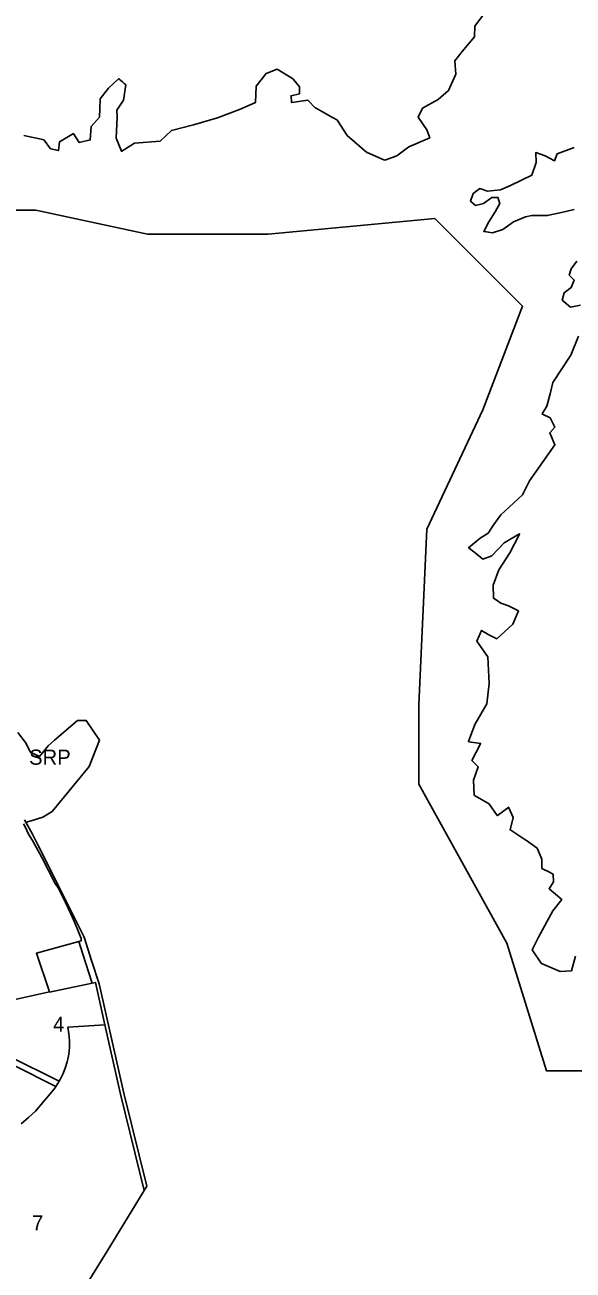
# Model space of a CAD drawing. Extents: x 598968 to 613553, y 4409678 to 4430833.
# Drawn here: x 611340 to 611773, y 4416280 to 4417266 of the extents above; entities that cross this region are included whole.
import ezdxf

# ---------------------------------------------------------------- set-up
doc = ezdxf.new("R2010")
doc.units = 0
for name, color, linetype in [('1', 7, 'Continuous'), ('Sòl Rústic Protegit', 7, 'Continuous'), ('Sòl Rústic Protegit - Alt Nivell de Protecció', 7, 'Continuous'), ('ZONA 4. CASES UNIFAMILIRAS AÏLLADES EN PARCEL.LES', 7, 'Continuous'), ('ZONA 7. CONJUNTS AMB ORDENACIONS ESPECÍFIQUES', 7, 'Continuous')]:
    doc.layers.add(name, color=color, linetype=linetype)

msp = doc.modelspace()

# ---------------------------------------------------------------- linework, layer by layer
at = {"layer": '1'}
for points in [[(611338.663, 4416633.2021), (611340.133, 4416630.8421), (611342.5887, 4416625.0495), (611345.7124, 4416619.9673), (611353.3291, 4416606.3602), (611363.8628, 4416585.9631), (611366.0428, 4416582.4333), (611369.7927, 4416575.0534), (611372.0027, 4416570.8635), (611376.2827, 4416561.9537), (611379.3527, 4416554.7939), (611381.7126, 4416548.984), (611384.2027, 4416542.2242), (611384.4184, 4416540.596), (611384.4226, 4416540.5642), (611382.4048, 4416539.9972), (611385.7649, 4416529.9128), (611392.7926, 4416507.7279), (611392.9952, 4416507.0408), (611395.6625, 4416507.6048), (611403.0953, 4416473.898), (611403.1025, 4416473.8984), (611415.5325, 4416419.1494), (611434.0974, 4416342.7416), (611436.2226, 4416346.2189), (611436.2284, 4416346.2284), (611418.0948, 4416419.7818), (611408.2949, 4416463.1302), (611398.495, 4416506.4786), (611392.565, 4416524.908), (611386.6352, 4416543.3372), (611371.5802, 4416573.4573), (611366.3055, 4416584.0104), (611350.058, 4416616.4893), (611345.8366, 4416624.928), (611340.733, 4416633.8893), (611340.4703, 4416634.3506), (611339.421, 4416636.193)], [(611330.7635, 4416441.9645), (611364.4217, 4416425.2059), (611366.9789, 4416429.3166), (611326.6649, 4416449.3381)]]:
    msp.add_lwpolyline(points, dxfattribs=at)
msp.add_lwpolyline([(611392.9952, 4416507.0408), (611392.7926, 4416507.7279), (611385.7649, 4416529.9128), (611382.4048, 4416539.9972), (611382.3948, 4416539.9943), (611348.9731, 4416530.6037), (611359.2826, 4416500.0251), (611359.3027, 4416499.9159)], close=True, dxfattribs=at)
at = {"layer": 'Sòl Rústic Protegit'}
msp.add_lwpolyline([(611339.421, 4416636.193), (611340.4703, 4416634.3506), (611340.8341, 4416634.4286), (611344.8677, 4416635.51), (611353.9301, 4416638.51), (611361.4927, 4416643.01), (611390.5551, 4416678.51), (611398.9301, 4416699.51), (611388.3051, 4416715.01), (611381.3051, 4416715.01), (611363.1801, 4416699.51), (611358.1801, 4416695.01), (611351.3677, 4416686.51), (611344.2427, 4416690.01), (611340.2427, 4416697.51), (611334.2427, 4416705.51)], dxfattribs=at)
at = {"layer": 'Sòl Rústic Protegit - Alt Nivell de Protecció'}
for points in [[(611790.3677, 4416437.5102), (611752.4927, 4416437.5102), (611720.9303, 4416538.5102), (611651.4927, 4416664.5102), (611651.4927, 4416727.5102), (611657.8053, 4416866.5102), (611701.9927, 4416961.0102), (611733.5553, 4417043.0102), (611664.1177, 4417112.5102), (611532.3677, 4417100.0102), (611532.2427, 4417100.0102), (611531.5553, 4417100.0102), (611436.9303, 4417100.0102), (611348.5553, 4417119.0102), (611285.4303, 4417119.0102), (611190.8053, 4417100.0102), (611133.9927, 4417081.0102), (611020.3677, 4417081.0102), (610963.5553, 4417138.0102), (610938.3053, 4417258.0102), (610976.1803, 4417352.5102)], [(610976.1803, 4417352.5102), (610938.3053, 4417258.0102), (610963.5553, 4417138.0102), (611020.3677, 4417081.0102), (611133.9927, 4417081.0102), (611190.8053, 4417100.0102), (611285.4303, 4417119.0102), (611348.5553, 4417119.0102), (611436.9303, 4417100.0102), (611531.5553, 4417100.0102), (611532.2427, 4417100.0102), (611532.3677, 4417100.0102), (611664.1177, 4417112.5102), (611733.5553, 4417043.0102), (611701.9927, 4416961.0102), (611657.8053, 4416866.5102), (611651.4927, 4416727.5102), (611651.4927, 4416664.5102), (611720.9303, 4416538.5102), (611752.4927, 4416437.5102), (611790.3677, 4416437.5102)], [(611706.6297, 4417279.2593), (611695.6925, 4417264.7593), (611695.4425, 4417256.2595), (611685.7551, 4417244.7595), (611680.0051, 4417237.2595), (611680.6927, 4417226.7598), (611674.8177, 4417213.7598), (611666.6929, 4417206.7598), (611654.3805, 4417199.7595), (611650.9431, 4417192.7595), (611657.6931, 4417182.76), (611660.0681, 4417176.26), (611643.5683, 4417169.2598), (611633.9433, 4417162.2598), (611624.4435, 4417158.7598), (611623.7579, 4417159.0509), (611617.2571, 4417161.8124), (611610.4665, 4417164.6966), (611610.3187, 4417164.7593), (611594.8189, 4417178.259), (611587.0467, 4417190.1968), (611587.0065, 4417190.2584), (611583.0163, 4417192.5386), (611575.2611, 4417196.9702), (611569.7777, 4417200.1034), (611569.5067, 4417200.258), (611563.9483, 4417205.9956), (611563.6941, 4417206.258), (611551.1005, 4417204.3108), (611550.7569, 4417204.2578), (611550.4443, 4417209.7576), (611557.0693, 4417211.2578), (611557.0693, 4417216.7576), (611552.2319, 4417222.7114), (611552.1943, 4417222.7576), (611539.3195, 4417230.7571), (611530.6321, 4417227.2569), (611522.8197, 4417217.2569), (611522.1947, 4417204.2571), (611509.6949, 4417198.7571), (611492.1951, 4417192.2569), (611473.0703, 4417186.7566), (611455.8831, 4417182.2562), (611446.6957, 4417173.7562), (611426.5085, 4417172.2558), (611416.3875, 4417165.8764), (611416.1961, 4417165.7558), (611412.0711, 4417176.2558), (611412.8211, 4417192.7556), (611412.5711, 4417198.2554), (611417.9459, 4417206.2554), (611419.6335, 4417218.2551), (611418.4003, 4417219.3513), (611416.9175, 4417220.6698), (611414.3267, 4417222.9724), (611414.0085, 4417223.2551), (611405.9461, 4417215.7549), (611399.2587, 4417207.2549), (611399.0087, 4417199.2551), (611398.8213, 4417192.7551), (611392.3213, 4417185.2551), (611391.5713, 4417174.7554), (611382.8725, 4417172.795), (611382.6965, 4417172.7551), (611378.4109, 4417179.4215), (611378.1965, 4417179.7549), (611367.1967, 4417173.2549), (611366.4467, 4417166.2549), (611360.4125, 4417167.7032), (611360.1967, 4417167.7549), (611355.1565, 4417174.5562), (611355.0093, 4417174.7547), (611338.9741, 4417178.2216)], [(611774.3167, 4417119.7626), (611764.3169, 4417117.2626), (611753.0045, 4417114.7624), (611740.6921, 4417114.7624), (611735.8171, 4417113.7622), (611726.4423, 4417109.7622), (611717.7549, 4417103.7622), (611709.6301, 4417101.262), (611703.2769, 4417102.1944), (611702.8177, 4417102.2618), (611706.7551, 4417109.7618), (611711.7549, 4417117.7618), (611715.5049, 4417124.2618), (611714.0211, 4417129.0104), (611713.9425, 4417129.2615), (611709.0675, 4417129.2615), (611702.5675, 4417124.2615), (611696.2561, 4417122.7764), (611696.1927, 4417122.7613), (611692.2553, 4417126.2613), (611694.3177, 4417132.2612), (611699.6301, 4417136.2613), (611705.6301, 4417134.2613), (611716.0673, 4417135.2615), (611723.8173, 4417138.7618), (611740.6921, 4417146.762), (611744.1295, 4417156.7618), (611743.8795, 4417164.7618), (611751.3795, 4417162.2618), (611758.8793, 4417158.262), (611760.7543, 4417163.762), (611774.1917, 4417168.7622)], [(611779.3167, 4417043.764), (611771.3691, 4417042.2736), (611771.3169, 4417042.264), (611764.8169, 4417047.7637), (611766.3169, 4417053.7635), (611771.9419, 4417057.7637), (611774.3167, 4417063.7635), (611770.4419, 4417067.7635), (611772.0043, 4417072.7635), (611776.5043, 4417078.7635)], [(611775.3801, 4416528.2712), (611772.0677, 4416516.7712), (611763.2553, 4416516.2712), (611748.3961, 4416522.657), (611748.1305, 4416522.771), (611741.1931, 4416533.2706), (611746.1305, 4416543.2706), (611757.5053, 4416564.2706), (611764.4427, 4416573.2703), (611754.4429, 4416581.7701), (611757.8803, 4416587.2701), (611757.6949, 4416593.1996), (611757.6927, 4416593.27), (611753.7447, 4416595.2718), (611749.8867, 4416597.228), (611749.1803, 4416597.5861), (611748.8179, 4416597.7698), (611748.8179, 4416605.2698), (611745.1305, 4416613.7696), (611736.5025, 4416620.0443), (611736.1931, 4416620.2692), (611724.1229, 4416628.033), (611723.7557, 4416628.269), (611726.0681, 4416638.2688), (611722.7357, 4416645.886), (611722.5681, 4416646.2688), (611713.5603, 4416639.852), (611713.4433, 4416639.7686), (611706.7031, 4416649.1678), (611706.6309, 4416649.2684), (611695.4909, 4416655.5646), (611695.1309, 4416655.7679), (611694.7559, 4416667.7679), (611698.3809, 4416678.2678), (611693.3809, 4416683.2676), (611700.2941, 4416696.6002), (611700.3809, 4416696.7676), (611691.0631, 4416698.201), (611690.6309, 4416698.2674), (611695.6309, 4416711.7674), (611705.1933, 4416728.267), (611707.1307, 4416744.2668), (611705.9431, 4416765.2668), (611697.1933, 4416777.7664), (611701.0057, 4416786.2664), (611706.8181, 4416782.7664), (611713.1931, 4416779.7666), (611725.8803, 4416791.2668), (611730.2923, 4416801.7062), (611730.3177, 4416801.7666), (611722.3803, 4416805.7664), (611716.2555, 4416807.7662), (611710.9307, 4416811.5112), (611710.5681, 4416811.7662), (611710.2555, 4416822.2659), (611714.8179, 4416834.2659), (611723.3803, 4416847.7657), (611730.7541, 4416862.0377), (611731.1301, 4416862.7657), (611718.9429, 4416855.7656), (611709.0679, 4416845.2656), (611702.0031, 4416842.7866), (611701.9431, 4416842.7656), (611695.8741, 4416847.675), (611691.4331, 4416851.2678), (611690.8181, 4416851.7652), (611699.8805, 4416859.2652), (611706.3179, 4416863.2654), (611710.7555, 4416870.2654), (611716.3179, 4416877.7654), (611733.4425, 4416893.7654), (611739.0049, 4416904.7654), (611759.1297, 4416933.2652), (611755.0047, 4416942.7648), (611759.1297, 4416947.2648), (611755.4353, 4416954.6538), (611755.3797, 4416954.7646), (611749.3475, 4416957.576), (611748.9423, 4416957.7646), (611752.8173, 4416963.7646), (611755.1921, 4416973.7646), (611757.4421, 4416982.7646), (611771.5669, 4417004.2644), (611777.8169, 4417019.2644)], [(611334.2427, 4416705.51), (611340.2427, 4416697.51), (611344.2427, 4416690.01), (611351.3677, 4416686.51), (611358.1801, 4416695.01), (611363.1801, 4416699.51), (611381.3051, 4416715.01), (611388.3051, 4416715.01), (611398.9301, 4416699.51), (611390.5551, 4416678.51), (611361.4927, 4416643.01), (611353.9301, 4416638.51), (611344.8677, 4416635.51), (611340.8341, 4416634.4286), (611340.4703, 4416634.3506), (611340.733, 4416633.8893), (611345.8366, 4416624.928), (611350.058, 4416616.4893), (611366.3055, 4416584.0104), (611371.5802, 4416573.4573), (611386.6352, 4416543.3372), (611392.565, 4416524.908), (611398.495, 4416506.4786), (611408.2949, 4416463.1302), (611418.0948, 4416419.7818), (611436.2284, 4416346.2284), (611436.2226, 4416346.2189), (611434.0974, 4416342.7416), (611415.5325, 4416419.1494), (611403.1025, 4416473.8984), (611403.0953, 4416473.898), (611403.1025, 4416473.8654), (611415.5325, 4416419.1164), (611434.0974, 4416342.7086), (611404.8142, 4416294.7973), (611358.3969, 4416219.7897)]]:
    msp.add_lwpolyline(points, dxfattribs=at)
at = {"layer": 'ZONA 4. CASES UNIFAMILIRAS AÏLLADES EN PARCEL.LES'}
for points in [[(611321.2058, 4416491.7143), (611359.2826, 4416500.0251), (611348.9731, 4416530.6037), (611382.3948, 4416539.9943), (611382.4048, 4416539.9972), (611384.4226, 4416540.5642), (611384.4184, 4416540.596), (611384.2027, 4416542.2242), (611381.7126, 4416548.984), (611379.3527, 4416554.7939), (611376.2827, 4416561.9537), (611372.0027, 4416570.8635), (611369.7927, 4416575.0534), (611366.0428, 4416582.4333), (611363.8628, 4416585.9631), (611353.3291, 4416606.3602), (611345.7124, 4416619.9673), (611342.5887, 4416625.0495), (611340.133, 4416630.8421), (611338.663, 4416633.2021)], [(611326.6649, 4416449.3381), (611366.9789, 4416429.3166), (611367.793, 4416430.6254), (611370.113, 4416435.4253), (611372.013, 4416440.4153), (611373.1829, 4416444.5552), (611373.7029, 4416446.8052), (611374.4629, 4416450.7952), (611374.9929, 4416456.1051), (611375.0729, 4416461.435), (611375.0725, 4416461.4405), (611375.0729, 4416461.4681), (611374.6729, 4416466.788), (611373.8282, 4416472.0252), (611403.1025, 4416473.8654), (611403.0953, 4416473.898), (611395.6625, 4416507.6048), (611392.9952, 4416507.0408), (611359.3027, 4416499.9159), (611359.2826, 4416500.0251), (611321.2058, 4416491.7143)], [(611336.9735, 4416395.4753), (611342.6431, 4416400.6036), (611348.2833, 4416405.7053), (611355.2858, 4416413.9999), (611358.4384, 4416417.7342), (611363.5131, 4416423.7453), (611364.0565, 4416424.6189), (611364.4217, 4416425.2059), (611330.7635, 4416441.9645)]]:
    msp.add_lwpolyline(points, dxfattribs=at)
at = {"layer": 'ZONA 7. CONJUNTS AMB ORDENACIONS ESPECÍFIQUES'}
msp.add_lwpolyline([(611358.3969, 4416219.7897), (611404.8142, 4416294.7973), (611434.0974, 4416342.7086), (611415.5325, 4416419.1164), (611403.1025, 4416473.8654), (611373.8282, 4416472.0252), (611374.6729, 4416466.788), (611375.0729, 4416461.4681), (611375.0725, 4416461.4405), (611375.0729, 4416461.435), (611374.9929, 4416456.1051), (611374.4629, 4416450.7952), (611373.7029, 4416446.8052), (611373.1829, 4416444.5552), (611372.013, 4416440.4153), (611370.113, 4416435.4253), (611367.793, 4416430.6254), (611366.9789, 4416429.3166), (611364.4217, 4416425.2059), (611364.0565, 4416424.6189), (611363.5131, 4416423.7453), (611358.4384, 4416417.7342), (611355.2858, 4416413.9999), (611348.2833, 4416405.7053), (611342.6431, 4416400.6036), (611336.9735, 4416395.4753)], dxfattribs=at)

# ---------------------------------------------------------------- texts
at = {"layer": 'Sòl Rústic Protegit'}
msp.add_text('SRP', height=12, dxfattribs=at).set_placement((611343.0807, 4416679.9303))
at = {"layer": 'ZONA 4. CASES UNIFAMILIRAS AÏLLADES EN PARCEL.LES'}
msp.add_text('4', height=12, dxfattribs=at).set_placement((611362.1318, 4416468.4607))
at = {"layer": 'ZONA 7. CONJUNTS AMB ORDENACIONS ESPECÍFIQUES'}
msp.add_text('7', height=12, dxfattribs=at).set_placement((611345.4902, 4416311.0873))

doc.saveas('drawing.dxf')
